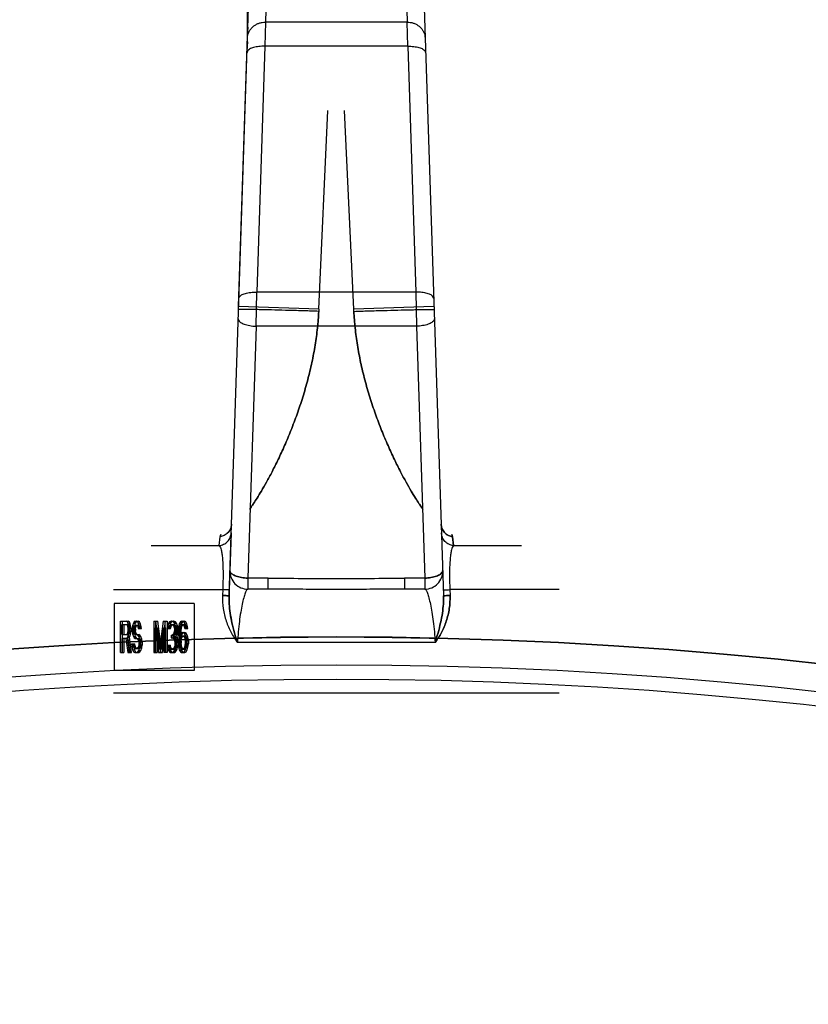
# Model space of a CAD drawing. Header units: millimetres. Extents: x 0 to 297, y 0 to 210.
# Tile 277 of 499: x 56.97 to 58.21, y 160.92 to 162.47. Entities that reach past the tile are written whole.
import ezdxf

# ---------------------------------------------------------------- set-up
doc = ezdxf.new("R2010")
doc.units = ezdxf.units.MM
doc.header["$LTSCALE"] = 16.335
doc.layers.get('0').update_dxf_attribs({"linetype": 'CONTINUOUS'})
doc.layers.add('001-M31079-X02', color=7, linetype='CONTINUOUS')

msp = doc.modelspace()

# ---------------------------------------------------------------- linework, layer by layer
at = {"color": 7, "linetype": 'Continuous'}
for radius in [6.7871, 6.7865, 6.743]:
    msp.add_circle((57.4637, 154.7115), radius, dxfattribs=at)
msp.add_arc((57.4637, 154.7115), 6.72, 278.27713, 261.72287, dxfattribs=at)
at = {"layer": '001-M31079-X02', "color": 9, "linetype": 'Continuous'}
for p, q in [((57.3575, 162.6227), (57.3523, 162.4629)), ((57.5699, 162.6227), (57.5752, 162.4629)), ((57.5979, 162.5977), (57.6321, 161.5625)), ((57.3523, 162.4629), (57.3515, 162.425)), ((57.5752, 162.4629), (57.3523, 162.4629)), ((57.576, 162.425), (57.5752, 162.4629)), ((57.3515, 162.425), (57.3388, 162.0393)), ((57.576, 162.425), (57.3515, 162.425)), ((57.576, 162.425), (57.5887, 162.0393)), ((57.3377, 161.9857), (57.3388, 162.0393)), ((57.5887, 162.0393), (57.3388, 162.0393)), ((57.5887, 162.0393), (57.5897, 161.9857)), ((57.4363, 162.0125), (57.3104, 162.0166)), ((57.6171, 162.0166), (57.4912, 162.0125)), ((57.3377, 161.9857), (57.3247, 161.5904)), ((57.5897, 161.9857), (57.3377, 161.9857)), ((57.5897, 161.9857), (57.6028, 161.5904)), ((57.2991, 161.6753), (57.2992, 161.6753)), ((57.2993, 161.6753), (57.2992, 161.6753)), ((57.2993, 161.6753), (57.2994, 161.6752)), ((57.2995, 161.6752), (57.2994, 161.6752)), ((57.6284, 161.6753), (57.6279, 161.6752)), ((57.2797, 161.6415), (57.2811, 161.6553)), ((57.6477, 161.6415), (57.6464, 161.6553)), ((57.6464, 161.6553), (57.6477, 161.6415)), ((57.1728, 161.6415), (57.2797, 161.6415)), ((57.6477, 161.6415), (57.7547, 161.6415)), ((57.3247, 161.5904), (57.3247, 161.5731)), ((57.3568, 161.5904), (57.3247, 161.5904)), ((57.3568, 161.5731), (57.3568, 161.5904)), ((57.5707, 161.5904), (57.5707, 161.5731)), ((57.6028, 161.5904), (57.5707, 161.5904)), ((57.6028, 161.5904), (57.6028, 161.5731)), ((57.1137, 161.5723), (57.2854, 161.5723)), ((57.3568, 161.5731), (57.3247, 161.5731)), ((57.6028, 161.5731), (57.5707, 161.5731)), ((57.8137, 161.5723), (57.6421, 161.5723)), ((57.6189, 161.4891), (57.3086, 161.4891))]:
    msp.add_line(p, q, dxfattribs=at)
at = {"layer": '001-M31079-X02', "color": 7, "linetype": 'Continuous'}
for p, q in [((57.2954, 161.5625), (57.3296, 162.6009)), ((57.3237, 162.4845), (57.3237, 162.4216)), ((57.3104, 162.0166), (57.3249, 162.4572)), ((57.3104, 162.0166), (57.3249, 162.4572)), ((57.3238, 162.4239), (57.3244, 162.442)), ((57.3245, 162.4473), (57.3245, 162.445)), ((57.3246, 162.4454), (57.3246, 162.4494)), ((57.3247, 162.4508), (57.3247, 162.4524)), ((57.3248, 162.4549), (57.3248, 162.4516)), ((57.3241, 162.4322), (57.3238, 162.4245)), ((57.2986, 161.6615), (57.2991, 161.6753)), ((57.2986, 161.6615), (57.2957, 161.5716)), ((57.2967, 161.6021), (57.2957, 161.5716)), ((57.2957, 161.5716), (57.2954, 161.5624)), ((57.2954, 161.5625), (57.2957, 161.5716))]:
    msp.add_line(p, q, dxfattribs=at)
at = {"layer": '001-M31079-X02', "color": 6, "linetype": 'Continuous'}
for p, q in [((57.3237, 162.4556), (57.3249, 162.4556)), ((57.3237, 162.4549), (57.3248, 162.4549)), ((57.3237, 162.4524), (57.3247, 162.4524)), ((57.3237, 162.4516), (57.3247, 162.4516)), ((57.3247, 162.4508), (57.3237, 162.4508)), ((57.3237, 162.4497), (57.3247, 162.4497)), ((57.3237, 162.4494), (57.3246, 162.4494)), ((57.3237, 162.4478), (57.3246, 162.4478)), ((57.3237, 162.4473), (57.3245, 162.4473)), ((57.3237, 162.4462), (57.3245, 162.4462)), ((57.3237, 162.4454), (57.3246, 162.4454)), ((57.3237, 162.445), (57.3245, 162.445)), ((57.3237, 162.4446), (57.3245, 162.4446)), ((57.3237, 162.442), (57.3244, 162.442)), ((57.3237, 162.4363), (57.3242, 162.4363)), ((57.3237, 162.4322), (57.3241, 162.4322)), ((57.3238, 162.4385), (57.3243, 162.4385)), ((57.4363, 162.0125), (57.4507, 162.3243)), ((57.4363, 162.0125), (57.4507, 162.3243)), ((57.4912, 162.0125), (57.4768, 162.3243)), ((57.4912, 162.0125), (57.4768, 162.3243)), ((57.4363, 162.0125), (57.4361, 162.009)), ((57.4913, 162.009), (57.4912, 162.0125)), ((57.2854, 161.5723), (57.2851, 161.5632)), ((57.6421, 161.5723), (57.6424, 161.5632)), ((57.1149, 161.5505), (57.1149, 161.4455)), ((57.2407, 161.5505), (57.1149, 161.5505)), ((57.2407, 161.5505), (57.2407, 161.4455)), ((57.1246, 161.4738), (57.1246, 161.5228)), ((57.1246, 161.5228), (57.1368, 161.5228)), ((57.1269, 161.502), (57.1269, 161.5176)), ((57.1269, 161.5176), (57.1372, 161.5176)), ((57.1277, 161.4738), (57.1277, 161.5228)), ((57.13, 161.5176), (57.13, 161.502)), ((57.1356, 161.5218), (57.1337, 161.5228)), ((57.1341, 161.5176), (57.1352, 161.5166)), ((57.1352, 161.5166), (57.136, 161.5145)), ((57.1352, 161.5166), (57.1383, 161.5166)), ((57.1371, 161.5186), (57.1356, 161.5218)), ((57.1356, 161.5218), (57.1387, 161.5218)), ((57.1387, 161.5218), (57.1368, 161.5228)), ((57.1382, 161.5145), (57.1371, 161.5186)), ((57.1371, 161.5186), (57.1402, 161.5186)), ((57.1372, 161.5176), (57.1383, 161.5166)), ((57.1383, 161.5166), (57.1391, 161.5145)), ((57.1402, 161.5186), (57.1387, 161.5218)), ((57.1413, 161.5145), (57.1402, 161.5186)), ((57.1435, 161.5155), (57.1431, 161.5113)), ((57.145, 161.5197), (57.1435, 161.5155)), ((57.1435, 161.5155), (57.1466, 161.5155)), ((57.1465, 161.5218), (57.145, 161.5197)), ((57.145, 161.5197), (57.1481, 161.5197)), ((57.1458, 161.5134), (57.1469, 161.5155)), ((57.1466, 161.5155), (57.1462, 161.5113)), ((57.148, 161.5228), (57.1465, 161.5218)), ((57.1465, 161.5218), (57.1496, 161.5218)), ((57.1481, 161.5197), (57.1466, 161.5155)), ((57.1469, 161.5155), (57.148, 161.5166)), ((57.1469, 161.5155), (57.15, 161.5155)), ((57.148, 161.5228), (57.153, 161.5228)), ((57.148, 161.5166), (57.1534, 161.5166)), ((57.1496, 161.5218), (57.1481, 161.5197)), ((57.1489, 161.5134), (57.15, 161.5155)), ((57.1511, 161.5228), (57.1496, 161.5218)), ((57.1518, 161.5218), (57.1499, 161.5228)), ((57.15, 161.5155), (57.1511, 161.5166)), ((57.1503, 161.5166), (57.1514, 161.5155)), ((57.1514, 161.5155), (57.1522, 161.5134)), ((57.1514, 161.5155), (57.1545, 161.5155)), ((57.1533, 161.5186), (57.1518, 161.5218)), ((57.1518, 161.5218), (57.1549, 161.5218)), ((57.1549, 161.5218), (57.153, 161.5228)), ((57.1544, 161.5145), (57.1533, 161.5186)), ((57.1533, 161.5186), (57.1564, 161.5186)), ((57.1534, 161.5166), (57.1545, 161.5155)), ((57.1545, 161.5155), (57.1553, 161.5134)), ((57.1564, 161.5186), (57.1549, 161.5218)), ((57.1575, 161.5145), (57.1564, 161.5186)), ((57.1771, 161.5228), (57.1771, 161.4738)), ((57.1771, 161.5228), (57.1836, 161.5228)), ((57.1802, 161.4738), (57.1802, 161.5228)), ((57.1861, 161.479), (57.1805, 161.5228)), ((57.1892, 161.479), (57.1836, 161.5228)), ((57.1918, 161.5228), (57.1861, 161.479)), ((57.1949, 161.5228), (57.1892, 161.479)), ((57.1918, 161.5228), (57.1983, 161.5228)), ((57.1952, 161.4738), (57.1952, 161.5228)), ((57.1983, 161.5228), (57.1983, 161.4738)), ((57.1989, 161.5155), (57.1986, 161.5113)), ((57.2004, 161.5197), (57.1989, 161.5155)), ((57.1989, 161.5155), (57.202, 161.5155)), ((57.2019, 161.5218), (57.2004, 161.5197)), ((57.2004, 161.5197), (57.2035, 161.5197)), ((57.2012, 161.5145), (57.2023, 161.5166)), ((57.202, 161.5155), (57.2017, 161.5113)), ((57.2046, 161.5228), (57.2019, 161.5218)), ((57.2019, 161.5218), (57.2051, 161.5218)), ((57.2035, 161.5197), (57.202, 161.5155)), ((57.2023, 161.5166), (57.2042, 161.5176)), ((57.2023, 161.5166), (57.2054, 161.5166)), ((57.2051, 161.5218), (57.2035, 161.5197)), ((57.2042, 161.5176), (57.2088, 161.5176)), ((57.2043, 161.5145), (57.2054, 161.5166)), ((57.2046, 161.5228), (57.2084, 161.5228)), ((57.2077, 161.5228), (57.2051, 161.5218)), ((57.208, 161.5218), (57.2053, 161.5228)), ((57.2054, 161.5166), (57.2073, 161.5176)), ((57.2057, 161.5176), (57.2076, 161.5166)), ((57.2076, 161.5166), (57.2087, 161.5145)), ((57.2076, 161.5166), (57.2107, 161.5166)), ((57.2095, 161.5197), (57.208, 161.5218)), ((57.208, 161.5218), (57.2111, 161.5218)), ((57.2111, 161.5218), (57.2084, 161.5228)), ((57.2088, 161.5176), (57.2107, 161.5166)), ((57.211, 161.5155), (57.2095, 161.5197)), ((57.2095, 161.5197), (57.2126, 161.5197)), ((57.2107, 161.5166), (57.2118, 161.5145)), ((57.2114, 161.5113), (57.211, 161.5155)), ((57.211, 161.5155), (57.2141, 161.5155)), ((57.2126, 161.5197), (57.2111, 161.5218)), ((57.2141, 161.5155), (57.2126, 161.5197)), ((57.2145, 161.5113), (57.2141, 161.5155)), ((57.217, 161.5186), (57.2159, 161.5145)), ((57.2189, 161.5218), (57.217, 161.5186)), ((57.217, 161.5186), (57.2201, 161.5186)), ((57.2182, 161.5145), (57.2193, 161.5166)), ((57.2208, 161.5228), (57.2189, 161.5218)), ((57.2189, 161.5218), (57.222, 161.5218)), ((57.2201, 161.5186), (57.219, 161.5145)), ((57.2193, 161.5166), (57.2204, 161.5176)), ((57.2193, 161.5166), (57.2224, 161.5166)), ((57.222, 161.5218), (57.2201, 161.5186)), ((57.2204, 161.5176), (57.2258, 161.5176)), ((57.2208, 161.5228), (57.2254, 161.5228)), ((57.2213, 161.5145), (57.2224, 161.5166)), ((57.2239, 161.5228), (57.222, 161.5218)), ((57.2242, 161.5218), (57.2223, 161.5228)), ((57.2224, 161.5166), (57.2235, 161.5176)), ((57.2227, 161.5176), (57.2238, 161.5166)), ((57.2238, 161.5166), (57.225, 161.5145)), ((57.2238, 161.5166), (57.2269, 161.5166)), ((57.2261, 161.5186), (57.2242, 161.5218)), ((57.2242, 161.5218), (57.2273, 161.5218)), ((57.2273, 161.5218), (57.2254, 161.5228)), ((57.2258, 161.5176), (57.2269, 161.5166)), ((57.2272, 161.5145), (57.2261, 161.5186)), ((57.2261, 161.5186), (57.2292, 161.5186)), ((57.2269, 161.5166), (57.2281, 161.5145)), ((57.2292, 161.5186), (57.2273, 161.5218)), ((57.2303, 161.5145), (57.2292, 161.5186)), ((57.1269, 161.502), (57.1372, 161.502)), ((57.1352, 161.503), (57.1341, 161.502)), ((57.136, 161.5051), (57.1352, 161.503)), ((57.1352, 161.503), (57.1383, 161.503)), ((57.1356, 161.4978), (57.1371, 161.4999)), ((57.136, 161.5145), (57.1363, 161.5113)), ((57.136, 161.5145), (57.1413, 161.5145)), ((57.1363, 161.5082), (57.136, 161.5051)), ((57.136, 161.5051), (57.1391, 161.5051)), ((57.1363, 161.5113), (57.1363, 161.5082)), ((57.1363, 161.5113), (57.1417, 161.5113)), ((57.1363, 161.5082), (57.1394, 161.5082)), ((57.1371, 161.4999), (57.1382, 161.504)), ((57.1371, 161.4999), (57.1402, 161.4999)), ((57.1383, 161.503), (57.1372, 161.502)), ((57.1386, 161.5113), (57.1382, 161.5145)), ((57.1382, 161.504), (57.1386, 161.5072)), ((57.1382, 161.504), (57.1413, 161.504)), ((57.1391, 161.5051), (57.1383, 161.503)), ((57.1386, 161.5113), (57.1386, 161.5072)), ((57.1386, 161.5072), (57.1417, 161.5072)), ((57.1387, 161.4978), (57.1402, 161.4999)), ((57.1391, 161.5145), (57.1394, 161.5113)), ((57.1394, 161.5082), (57.1391, 161.5051)), ((57.1394, 161.5082), (57.1394, 161.5113)), ((57.1402, 161.4999), (57.1413, 161.504)), ((57.1417, 161.5113), (57.1413, 161.5145)), ((57.1413, 161.504), (57.1417, 161.5072)), ((57.1417, 161.5113), (57.1417, 161.5072)), ((57.1431, 161.5113), (57.1431, 161.5072)), ((57.1431, 161.5113), (57.1462, 161.5113)), ((57.1431, 161.5072), (57.1435, 161.503)), ((57.1431, 161.5072), (57.1462, 161.5072)), ((57.1435, 161.503), (57.145, 161.4988)), ((57.1435, 161.503), (57.1466, 161.503)), ((57.1454, 161.5103), (57.1458, 161.5134)), ((57.1454, 161.5082), (57.1454, 161.5103)), ((57.1454, 161.5103), (57.1485, 161.5103)), ((57.1458, 161.5051), (57.1454, 161.5082)), ((57.1454, 161.5082), (57.1485, 161.5082)), ((57.1458, 161.5134), (57.1489, 161.5134)), ((57.1469, 161.503), (57.1458, 161.5051)), ((57.1458, 161.5051), (57.1489, 161.5051)), ((57.1462, 161.5072), (57.1462, 161.5113)), ((57.1462, 161.5072), (57.1466, 161.503)), ((57.1466, 161.503), (57.1481, 161.4988)), ((57.148, 161.502), (57.1469, 161.503)), ((57.1469, 161.503), (57.15, 161.503)), ((57.148, 161.502), (57.1534, 161.502)), ((57.1485, 161.5103), (57.1489, 161.5134)), ((57.1485, 161.5103), (57.1485, 161.5082)), ((57.1489, 161.5051), (57.1485, 161.5082)), ((57.15, 161.503), (57.1489, 161.5051)), ((57.1511, 161.502), (57.15, 161.503)), ((57.1522, 161.5009), (57.1503, 161.502)), ((57.1522, 161.5134), (57.1525, 161.5113)), ((57.1522, 161.5134), (57.1553, 161.5134)), ((57.1537, 161.4988), (57.1522, 161.5009)), ((57.1522, 161.5009), (57.1553, 161.5009)), ((57.1525, 161.5113), (57.1579, 161.5113)), ((57.1553, 161.5009), (57.1534, 161.502)), ((57.1548, 161.5113), (57.1544, 161.5145)), ((57.1544, 161.5145), (57.1575, 161.5145)), ((57.1553, 161.5134), (57.1557, 161.5113)), ((57.1568, 161.4988), (57.1553, 161.5009)), ((57.1579, 161.5113), (57.1575, 161.5145)), ((57.1793, 161.4738), (57.1793, 161.5124)), ((57.1793, 161.5124), (57.1846, 161.4738)), ((57.1793, 161.5124), (57.1824, 161.5124)), ((57.1824, 161.5124), (57.1824, 161.4738)), ((57.1824, 161.5124), (57.1877, 161.4738)), ((57.1876, 161.4738), (57.1929, 161.5124)), ((57.1907, 161.4738), (57.196, 161.5124)), ((57.1929, 161.5124), (57.1929, 161.4738)), ((57.1929, 161.5124), (57.196, 161.5124)), ((57.196, 161.4738), (57.196, 161.5124)), ((57.1986, 161.5113), (57.2035, 161.5113)), ((57.2004, 161.5113), (57.2012, 161.5145)), ((57.2012, 161.5145), (57.2043, 161.5145)), ((57.2035, 161.5113), (57.2043, 161.5145)), ((57.2042, 161.5009), (57.2042, 161.4968)), ((57.2042, 161.5009), (57.2088, 161.5009)), ((57.208, 161.503), (57.2057, 161.5009)), ((57.2073, 161.4968), (57.2073, 161.5009)), ((57.2087, 161.5051), (57.208, 161.503)), ((57.208, 161.503), (57.2111, 161.503)), ((57.2087, 161.5145), (57.2095, 161.5113)), ((57.2087, 161.5145), (57.2118, 161.5145)), ((57.2095, 161.5093), (57.2087, 161.5051)), ((57.2087, 161.5051), (57.2141, 161.5051)), ((57.2087, 161.4988), (57.2102, 161.502)), ((57.2111, 161.503), (57.2088, 161.5009)), ((57.2095, 161.5113), (57.2095, 161.5093)), ((57.2095, 161.5113), (57.2145, 161.5113)), ((57.2095, 161.5093), (57.2145, 161.5093)), ((57.2102, 161.502), (57.211, 161.5051)), ((57.2102, 161.502), (57.2133, 161.502)), ((57.211, 161.5051), (57.2114, 161.5093)), ((57.2118, 161.5051), (57.2111, 161.503)), ((57.2114, 161.5093), (57.2114, 161.5113)), ((57.2118, 161.5145), (57.2126, 161.5113)), ((57.2126, 161.5093), (57.2118, 161.5051)), ((57.2118, 161.4988), (57.2133, 161.502)), ((57.2126, 161.5093), (57.2126, 161.5113)), ((57.2133, 161.502), (57.2141, 161.5051)), ((57.2141, 161.5051), (57.2145, 161.5093)), ((57.2145, 161.5113), (57.2145, 161.5093)), ((57.2151, 161.5093), (57.2148, 161.502)), ((57.2148, 161.502), (57.2148, 161.4947)), ((57.2148, 161.502), (57.2198, 161.502)), ((57.2159, 161.5145), (57.2151, 161.5093)), ((57.2151, 161.5093), (57.2183, 161.5093)), ((57.2159, 161.5145), (57.2213, 161.5145)), ((57.2167, 161.502), (57.217, 161.5082)), ((57.2189, 161.504), (57.2167, 161.4999)), ((57.2167, 161.4999), (57.2167, 161.502)), ((57.2167, 161.4999), (57.2198, 161.4999)), ((57.217, 161.5082), (57.2174, 161.5113)), ((57.217, 161.5082), (57.2201, 161.5082)), ((57.2174, 161.5113), (57.2182, 161.5145)), ((57.2174, 161.5113), (57.2205, 161.5113)), ((57.2183, 161.5093), (57.2179, 161.502)), ((57.2179, 161.4947), (57.2179, 161.502)), ((57.219, 161.5145), (57.2183, 161.5093)), ((57.2208, 161.5051), (57.2189, 161.504)), ((57.2189, 161.504), (57.222, 161.504)), ((57.2193, 161.4988), (57.2204, 161.4999)), ((57.2198, 161.502), (57.2201, 161.5082)), ((57.222, 161.504), (57.2198, 161.4999)), ((57.2198, 161.502), (57.2198, 161.4999)), ((57.2201, 161.5082), (57.2205, 161.5113)), ((57.2204, 161.4999), (57.2262, 161.4999)), ((57.2205, 161.5113), (57.2213, 161.5145)), ((57.2208, 161.5051), (57.2258, 161.5051)), ((57.2239, 161.5051), (57.222, 161.504)), ((57.2224, 161.4988), (57.2235, 161.4999)), ((57.2246, 161.504), (57.2227, 161.5051)), ((57.2231, 161.4999), (57.2242, 161.4988)), ((57.2265, 161.5009), (57.2246, 161.504)), ((57.2246, 161.504), (57.2277, 161.504)), ((57.225, 161.5145), (57.2257, 161.5113)), ((57.225, 161.5145), (57.2303, 161.5145)), ((57.2257, 161.5113), (57.2307, 161.5113)), ((57.2277, 161.504), (57.2258, 161.5051)), ((57.2262, 161.4999), (57.2273, 161.4988)), ((57.2276, 161.4978), (57.2265, 161.5009)), ((57.2296, 161.5009), (57.2265, 161.5009)), ((57.2276, 161.5113), (57.2272, 161.5145)), ((57.2296, 161.5009), (57.2277, 161.504)), ((57.2281, 161.5145), (57.2288, 161.5113)), ((57.2307, 161.4978), (57.2296, 161.5009)), ((57.2307, 161.5113), (57.2303, 161.5145)), ((57.1269, 161.4957), (57.1269, 161.4738)), ((57.1364, 161.4957), (57.1269, 161.4957)), ((57.13, 161.4957), (57.13, 161.4738)), ((57.1333, 161.4957), (57.1363, 161.4738)), ((57.139, 161.4738), (57.1356, 161.4978)), ((57.1356, 161.4978), (57.1387, 161.4978)), ((57.1364, 161.4957), (57.1394, 161.4738)), ((57.1421, 161.4738), (57.1387, 161.4978)), ((57.142, 161.4874), (57.1424, 161.4832)), ((57.142, 161.4874), (57.1474, 161.4874)), ((57.1446, 161.4842), (57.1443, 161.4874)), ((57.1458, 161.4811), (57.1446, 161.4842)), ((57.1446, 161.4842), (57.1477, 161.4842)), ((57.145, 161.4988), (57.1465, 161.4968)), ((57.145, 161.4988), (57.1481, 161.4988)), ((57.1451, 161.4874), (57.1455, 161.4832)), ((57.1465, 161.4968), (57.148, 161.4957)), ((57.1465, 161.4968), (57.1496, 161.4968)), ((57.1477, 161.4842), (57.1474, 161.4874)), ((57.1489, 161.4811), (57.1477, 161.4842)), ((57.148, 161.4957), (57.1534, 161.4957)), ((57.1481, 161.4988), (57.1496, 161.4968)), ((57.1496, 161.4968), (57.1511, 161.4957)), ((57.1503, 161.4957), (57.1518, 161.4947)), ((57.1518, 161.4947), (57.1529, 161.4926)), ((57.1518, 161.4947), (57.1549, 161.4947)), ((57.1529, 161.4926), (57.1537, 161.4895)), ((57.1529, 161.4926), (57.156, 161.4926)), ((57.1537, 161.4863), (57.1529, 161.4832)), ((57.1534, 161.4957), (57.1549, 161.4947)), ((57.1552, 161.4947), (57.1537, 161.4988)), ((57.1537, 161.4988), (57.1568, 161.4988)), ((57.1537, 161.4895), (57.1537, 161.4863)), ((57.1537, 161.4895), (57.1568, 161.4895)), ((57.1537, 161.4863), (57.1568, 161.4863)), ((57.1549, 161.4947), (57.156, 161.4926)), ((57.1559, 161.4905), (57.1552, 161.4947)), ((57.1552, 161.4947), (57.1583, 161.4947)), ((57.1552, 161.4811), (57.1559, 161.4853)), ((57.1559, 161.4853), (57.1559, 161.4905)), ((57.1559, 161.4905), (57.159, 161.4905)), ((57.1559, 161.4853), (57.159, 161.4853)), ((57.156, 161.4926), (57.1568, 161.4895)), ((57.1568, 161.4863), (57.156, 161.4832)), ((57.1583, 161.4947), (57.1568, 161.4988)), ((57.1568, 161.4863), (57.1568, 161.4895)), ((57.159, 161.4905), (57.1583, 161.4947)), ((57.1583, 161.4811), (57.159, 161.4853)), ((57.159, 161.4905), (57.159, 161.4853)), ((57.1982, 161.4853), (57.1986, 161.4822)), ((57.1982, 161.4853), (57.2032, 161.4853)), ((57.2004, 161.4832), (57.2001, 161.4853)), ((57.2013, 161.4853), (57.2017, 161.4822)), ((57.2035, 161.4832), (57.2032, 161.4853)), ((57.2042, 161.4968), (57.2088, 161.4968)), ((57.2057, 161.4968), (57.208, 161.4957)), ((57.208, 161.4957), (57.2091, 161.4936)), ((57.208, 161.4957), (57.2111, 161.4957)), ((57.2106, 161.4968), (57.2087, 161.4988)), ((57.2087, 161.4988), (57.2118, 161.4988)), ((57.2088, 161.4968), (57.2111, 161.4957)), ((57.2091, 161.4936), (57.2099, 161.4895)), ((57.2091, 161.4936), (57.2145, 161.4936)), ((57.2099, 161.4853), (57.2095, 161.4832)), ((57.2099, 161.4895), (57.2099, 161.4853)), ((57.2099, 161.4895), (57.2149, 161.4895)), ((57.2099, 161.4853), (57.2149, 161.4853)), ((57.2114, 161.4936), (57.2106, 161.4968)), ((57.2106, 161.4968), (57.2137, 161.4968)), ((57.2111, 161.4957), (57.2122, 161.4936)), ((57.2118, 161.4895), (57.2114, 161.4936)), ((57.2114, 161.4822), (57.2118, 161.4853)), ((57.2137, 161.4968), (57.2118, 161.4988)), ((57.2118, 161.4853), (57.2118, 161.4895)), ((57.2122, 161.4936), (57.213, 161.4895)), ((57.213, 161.4853), (57.2126, 161.4832)), ((57.213, 161.4853), (57.213, 161.4895)), ((57.2145, 161.4936), (57.2137, 161.4968)), ((57.2149, 161.4895), (57.2145, 161.4936)), ((57.2145, 161.4822), (57.2149, 161.4853)), ((57.2148, 161.4947), (57.2151, 161.4874)), ((57.2148, 161.4947), (57.2205, 161.4947)), ((57.2149, 161.4895), (57.2149, 161.4853)), ((57.2151, 161.4874), (57.2159, 161.4822)), ((57.2151, 161.4874), (57.2183, 161.4874)), ((57.217, 161.4915), (57.2174, 161.4947)), ((57.217, 161.4884), (57.217, 161.4915)), ((57.217, 161.4915), (57.2201, 161.4915)), ((57.2174, 161.4853), (57.217, 161.4884)), ((57.217, 161.4884), (57.2201, 161.4884)), ((57.2174, 161.4947), (57.2182, 161.4968)), ((57.2182, 161.4822), (57.2174, 161.4853)), ((57.2174, 161.4853), (57.2205, 161.4853)), ((57.2179, 161.4947), (57.2183, 161.4874)), ((57.2182, 161.4968), (57.2193, 161.4988)), ((57.2182, 161.4968), (57.2213, 161.4968)), ((57.2183, 161.4874), (57.219, 161.4822)), ((57.2193, 161.4988), (57.2224, 161.4988)), ((57.2201, 161.4915), (57.2205, 161.4947)), ((57.2201, 161.4915), (57.2201, 161.4884)), ((57.2205, 161.4853), (57.2201, 161.4884)), ((57.2205, 161.4947), (57.2213, 161.4968)), ((57.2213, 161.4822), (57.2205, 161.4853)), ((57.2213, 161.4968), (57.2224, 161.4988)), ((57.2242, 161.4988), (57.2253, 161.4968)), ((57.2242, 161.4988), (57.2273, 161.4988)), ((57.2253, 161.4968), (57.2261, 161.4947)), ((57.2253, 161.4968), (57.2284, 161.4968)), ((57.2261, 161.4853), (57.2253, 161.4822)), ((57.2261, 161.4947), (57.2265, 161.4915)), ((57.2261, 161.4947), (57.2292, 161.4947)), ((57.2265, 161.4884), (57.2261, 161.4853)), ((57.2261, 161.4853), (57.2292, 161.4853)), ((57.2265, 161.4915), (57.2265, 161.4884)), ((57.2296, 161.4915), (57.2265, 161.4915)), ((57.2265, 161.4884), (57.2296, 161.4884)), ((57.2273, 161.4988), (57.2284, 161.4968)), ((57.2283, 161.4926), (57.2276, 161.4978)), ((57.2276, 161.4978), (57.2307, 161.4978)), ((57.2276, 161.4822), (57.2283, 161.4874)), ((57.2283, 161.4874), (57.2283, 161.4926)), ((57.2283, 161.4926), (57.2315, 161.4926)), ((57.2283, 161.4874), (57.2315, 161.4874)), ((57.2284, 161.4968), (57.2292, 161.4947)), ((57.2292, 161.4853), (57.2284, 161.4822)), ((57.2292, 161.4947), (57.2296, 161.4915)), ((57.2296, 161.4884), (57.2292, 161.4853)), ((57.2296, 161.4884), (57.2296, 161.4915)), ((57.2315, 161.4926), (57.2307, 161.4978)), ((57.2307, 161.4822), (57.2315, 161.4874)), ((57.2315, 161.4926), (57.2315, 161.4874)), ((57.1246, 161.4738), (57.13, 161.4738)), ((57.1363, 161.4738), (57.1421, 161.4738)), ((57.1424, 161.4832), (57.1435, 161.478)), ((57.1424, 161.4832), (57.1455, 161.4832)), ((57.1435, 161.478), (57.1454, 161.4749)), ((57.1435, 161.478), (57.1466, 161.478)), ((57.1454, 161.4749), (57.1473, 161.4738)), ((57.1454, 161.4749), (57.1485, 161.4749)), ((57.1455, 161.4832), (57.1466, 161.478)), ((57.1473, 161.4801), (57.1458, 161.4811)), ((57.1458, 161.4811), (57.1489, 161.4811)), ((57.1466, 161.478), (57.1485, 161.4749)), ((57.1473, 161.4801), (57.1534, 161.4801)), ((57.1473, 161.4738), (57.1534, 161.4738)), ((57.1485, 161.4749), (57.1504, 161.4738)), ((57.1504, 161.4801), (57.1489, 161.4811)), ((57.1518, 161.4811), (57.1503, 161.4801)), ((57.1503, 161.4738), (57.1522, 161.4749)), ((57.1529, 161.4832), (57.1518, 161.4811)), ((57.1518, 161.4811), (57.1549, 161.4811)), ((57.1522, 161.4749), (57.1537, 161.4769)), ((57.1522, 161.4749), (57.1553, 161.4749)), ((57.1529, 161.4832), (57.156, 161.4832)), ((57.1549, 161.4811), (57.1534, 161.4801)), ((57.1534, 161.4738), (57.1553, 161.4749)), ((57.1537, 161.4769), (57.1552, 161.4811)), ((57.1537, 161.4769), (57.1568, 161.4769)), ((57.156, 161.4832), (57.1549, 161.4811)), ((57.1552, 161.4811), (57.1583, 161.4811)), ((57.1553, 161.4749), (57.1568, 161.4769)), ((57.1568, 161.4769), (57.1583, 161.4811)), ((57.1771, 161.4738), (57.1824, 161.4738)), ((57.1846, 161.4738), (57.1907, 161.4738)), ((57.1861, 161.479), (57.1892, 161.479)), ((57.1983, 161.4738), (57.1929, 161.4738)), ((57.1986, 161.4822), (57.1993, 161.479)), ((57.1986, 161.4822), (57.2017, 161.4822)), ((57.1993, 161.479), (57.2004, 161.4769)), ((57.1993, 161.479), (57.2024, 161.479)), ((57.2012, 161.4811), (57.2004, 161.4832)), ((57.2004, 161.4832), (57.2035, 161.4832)), ((57.2004, 161.4769), (57.2019, 161.4749)), ((57.2004, 161.4769), (57.2035, 161.4769)), ((57.2019, 161.4801), (57.2012, 161.4811)), ((57.2012, 161.4811), (57.2043, 161.4811)), ((57.2017, 161.4822), (57.2024, 161.479)), ((57.2038, 161.479), (57.2019, 161.4801)), ((57.2019, 161.4801), (57.2051, 161.4801)), ((57.2019, 161.4749), (57.2035, 161.4738)), ((57.2019, 161.4749), (57.2051, 161.4749)), ((57.2024, 161.479), (57.2035, 161.4769)), ((57.2043, 161.4811), (57.2035, 161.4832)), ((57.2035, 161.4769), (57.2051, 161.4749)), ((57.2035, 161.4738), (57.2096, 161.4738)), ((57.2038, 161.479), (57.2092, 161.479)), ((57.2051, 161.4801), (57.2043, 161.4811)), ((57.2069, 161.479), (57.2051, 161.4801)), ((57.2051, 161.4749), (57.2066, 161.4738)), ((57.208, 161.4801), (57.2061, 161.479)), ((57.2065, 161.4738), (57.208, 161.4749)), ((57.2087, 161.4811), (57.208, 161.4801)), ((57.208, 161.4801), (57.2111, 161.4801)), ((57.208, 161.4749), (57.2095, 161.4769)), ((57.208, 161.4749), (57.2111, 161.4749)), ((57.2095, 161.4832), (57.2087, 161.4811)), ((57.2087, 161.4811), (57.2118, 161.4811)), ((57.2111, 161.4801), (57.2092, 161.479)), ((57.2095, 161.4832), (57.2126, 161.4832)), ((57.2095, 161.4769), (57.2106, 161.479)), ((57.2095, 161.4769), (57.2126, 161.4769)), ((57.2096, 161.4738), (57.2111, 161.4749)), ((57.2106, 161.479), (57.2114, 161.4822)), ((57.2106, 161.479), (57.2137, 161.479)), ((57.2118, 161.4811), (57.2111, 161.4801)), ((57.2111, 161.4749), (57.2126, 161.4769)), ((57.2145, 161.4822), (57.2114, 161.4822)), ((57.2126, 161.4832), (57.2118, 161.4811)), ((57.2126, 161.4769), (57.2137, 161.479)), ((57.2137, 161.479), (57.2145, 161.4822)), ((57.2159, 161.4822), (57.217, 161.478)), ((57.2159, 161.4822), (57.2213, 161.4822)), ((57.217, 161.478), (57.2189, 161.4749)), ((57.217, 161.478), (57.2201, 161.478)), ((57.2193, 161.4801), (57.2182, 161.4822)), ((57.2189, 161.4749), (57.2208, 161.4738)), ((57.2189, 161.4749), (57.222, 161.4749)), ((57.219, 161.4822), (57.2201, 161.478)), ((57.2204, 161.479), (57.2193, 161.4801)), ((57.2193, 161.4801), (57.2224, 161.4801)), ((57.2201, 161.478), (57.222, 161.4749)), ((57.2204, 161.479), (57.2262, 161.479)), ((57.2208, 161.4738), (57.2258, 161.4738)), ((57.2224, 161.4801), (57.2213, 161.4822)), ((57.222, 161.4749), (57.2239, 161.4738)), ((57.2235, 161.479), (57.2224, 161.4801)), ((57.2227, 161.4738), (57.2246, 161.4749)), ((57.2242, 161.4801), (57.2231, 161.479)), ((57.2253, 161.4822), (57.2242, 161.4801)), ((57.2242, 161.4801), (57.2273, 161.4801)), ((57.2246, 161.4749), (57.2265, 161.478)), ((57.2246, 161.4749), (57.2277, 161.4749)), ((57.2253, 161.4822), (57.2307, 161.4822)), ((57.2258, 161.4738), (57.2277, 161.4749)), ((57.2273, 161.4801), (57.2262, 161.479)), ((57.2265, 161.478), (57.2276, 161.4822)), ((57.2265, 161.478), (57.2296, 161.478)), ((57.2284, 161.4822), (57.2273, 161.4801)), ((57.2277, 161.4749), (57.2296, 161.478)), ((57.2296, 161.478), (57.2307, 161.4822)), ((57.2407, 161.4455), (57.1149, 161.4455)), ((57.1137, 161.4105), (57.8137, 161.4105))]:
    msp.add_line(p, q, dxfattribs=at)
at = {"layer": '001-M31079-X02', "color": 9, "linetype": 'Continuous'}
for centre, start, end in [((57.3247, 161.6011), 178.1099, 270), ((57.6028, 161.6011), 270, 1.8901)]:
    msp.add_arc(centre, 0.028, start, end, dxfattribs=at)
for points, knots in [([(57.3243, 162.4379), (57.3243, 162.4394), (57.3247, 162.4423), (57.326, 162.4465), (57.3281, 162.4504), (57.3308, 162.4539), (57.3342, 162.457), (57.3381, 162.4596), (57.3426, 162.4615), (57.3473, 162.4626), (57.3506, 162.4629), (57.3523, 162.4629)], [0, 0, 0, 0, 0.106197, 0.212482, 0.316463, 0.423719, 0.533532, 0.647096, 0.762514, 0.881834, 1, 1, 1, 1]), ([(57.5752, 162.4629), (57.5768, 162.4629), (57.58, 162.4627), (57.5846, 162.4616), (57.589, 162.4597), (57.593, 162.4573), (57.5964, 162.4542), (57.5993, 162.4506), (57.6014, 162.4466), (57.6028, 162.4424), (57.6031, 162.4394), (57.6032, 162.4379)], [0, 0, 0, 0, 0.115443, 0.230319, 0.344206, 0.456789, 0.567896, 0.677523, 0.785842, 0.893182, 1, 1, 1, 1]), ([(57.3515, 162.425), (57.3499, 162.425), (57.3468, 162.425), (57.3422, 162.4247), (57.3379, 162.4241), (57.334, 162.4232), (57.3306, 162.422), (57.3266, 162.4202), (57.3236, 162.4174), (57.3235, 162.4152)], [0, 0, 0, 0, 0.153074, 0.301493, 0.438008, 0.566716, 0.683291, 0.78633, 1, 1, 1, 1]), ([(57.576, 162.425), (57.5776, 162.425), (57.5807, 162.425), (57.5853, 162.4247), (57.5895, 162.4241), (57.5934, 162.4232), (57.5969, 162.422), (57.6009, 162.4202), (57.6039, 162.4174), (57.6039, 162.4152)], [0, 0, 0, 0, 0.153074, 0.301492, 0.438007, 0.566716, 0.68329, 0.78633, 1, 1, 1, 1]), ([(57.3108, 162.0295), (57.3108, 162.0308), (57.3127, 162.0339), (57.3168, 162.0359), (57.321, 162.0374), (57.325, 162.0383), (57.3294, 162.0389), (57.334, 162.0393), (57.3372, 162.0393), (57.3388, 162.0393)], [0, 0, 0, 0, 0.127092, 0.310292, 0.426305, 0.556306, 0.697545, 0.84668, 1, 1, 1, 1]), ([(57.6167, 162.0295), (57.6166, 162.0308), (57.6147, 162.0339), (57.6107, 162.0359), (57.6064, 162.0374), (57.6025, 162.0383), (57.5981, 162.0389), (57.5935, 162.0393), (57.5903, 162.0393), (57.5887, 162.0393)], [0, 0, 0, 0, 0.127097, 0.310298, 0.42631, 0.556311, 0.697548, 0.846682, 1, 1, 1, 1]), ([(57.4361, 162.009), (57.4285, 162.0093), (57.4129, 162.0098), (57.3899, 162.0104), (57.3678, 162.011), (57.3507, 162.0115), (57.3386, 162.0117), (57.331, 162.0119), (57.3246, 162.0119), (57.3194, 162.012), (57.3155, 162.012), (57.3125, 162.0121), (57.3113, 162.0118), (57.3102, 162.0119), (57.3102, 162.0118)], [0, 0, 0, 0, 0.182962, 0.369774, 0.549122, 0.708795, 0.777781, 0.838136, 0.889087, 0.930292, 0.96162, 0.983338, 0.995881, 1, 1, 1, 1]), ([(57.4913, 162.009), (57.499, 162.0093), (57.5145, 162.0098), (57.5376, 162.0104), (57.5596, 162.011), (57.5768, 162.0115), (57.5889, 162.0117), (57.5965, 162.0119), (57.6029, 162.0119), (57.6081, 162.012), (57.612, 162.012), (57.6149, 162.0121), (57.6162, 162.0118), (57.6173, 162.0119), (57.6173, 162.0118)], [0, 0, 0, 0, 0.182962, 0.369774, 0.549122, 0.708795, 0.777781, 0.838136, 0.889087, 0.930292, 0.96162, 0.983338, 0.995881, 1, 1, 1, 1]), ([(57.3097, 161.9973), (57.3097, 161.996), (57.3114, 161.9928), (57.3153, 161.9905), (57.3194, 161.9887), (57.3234, 161.9875), (57.3279, 161.9866), (57.3327, 161.9859), (57.336, 161.9857), (57.3377, 161.9857)], [0, 0, 0, 0, 0.125358, 0.301631, 0.415433, 0.545965, 0.688808, 0.843553, 1, 1, 1, 1]), ([(57.4361, 162.009), (57.4357, 162.0003), (57.4344, 161.9826), (57.4308, 161.9559), (57.4256, 161.9288), (57.4191, 161.9015), (57.4112, 161.8743), (57.4024, 161.8479), (57.3928, 161.8226), (57.3829, 161.7989), (57.3729, 161.7773), (57.3634, 161.7581), (57.3545, 161.7416), (57.3466, 161.7277), (57.34, 161.7169), (57.3342, 161.708), (57.3313, 161.7035), (57.3264, 161.6967), (57.3313, 161.7035), (57.3342, 161.708), (57.34, 161.7169), (57.3466, 161.7277), (57.3545, 161.7416), (57.3634, 161.7581), (57.3729, 161.7773), (57.3829, 161.7989), (57.3928, 161.8226), (57.4024, 161.8479), (57.4112, 161.8743), (57.4191, 161.9015), (57.4256, 161.9288), (57.4308, 161.9559), (57.4344, 161.9826), (57.4357, 162.0003), (57.4361, 162.009)], [0, 0, 0, 0, 0.039312, 0.079811, 0.121482, 0.163914, 0.206516, 0.248687, 0.289616, 0.32846, 0.364432, 0.396853, 0.425213, 0.449184, 0.468611, 0.483481, 0.493892, 0.5, 0.506108, 0.516519, 0.531389, 0.550816, 0.574787, 0.603147, 0.635568, 0.67154, 0.710384, 0.751314, 0.793484, 0.836086, 0.878518, 0.920189, 0.960689, 1, 1, 1, 1]), ([(57.4361, 162.009), (57.4357, 162.0003), (57.4344, 161.9826), (57.4308, 161.9559), (57.4256, 161.9288), (57.4191, 161.9015), (57.4112, 161.8743), (57.4024, 161.8479), (57.3928, 161.8226), (57.3829, 161.7989), (57.3729, 161.7773), (57.3634, 161.7581), (57.3545, 161.7416), (57.3466, 161.7277), (57.34, 161.7169), (57.3342, 161.708), (57.3313, 161.7035), (57.3264, 161.6967), (57.3313, 161.7035), (57.3342, 161.708), (57.34, 161.7169), (57.3466, 161.7277), (57.3545, 161.7416), (57.3634, 161.7581), (57.3729, 161.7773), (57.3829, 161.7989), (57.3928, 161.8226), (57.4024, 161.8479), (57.4112, 161.8743), (57.4191, 161.9015), (57.4256, 161.9288), (57.4308, 161.9559), (57.4344, 161.9826), (57.4357, 162.0003), (57.4361, 162.009)], [0, 0, 0, 0, 0.039312, 0.079811, 0.121482, 0.163914, 0.206516, 0.248687, 0.289616, 0.32846, 0.364432, 0.396853, 0.425213, 0.449184, 0.468611, 0.483481, 0.493892, 0.5, 0.506108, 0.516519, 0.531389, 0.550816, 0.574787, 0.603147, 0.635568, 0.67154, 0.710384, 0.751314, 0.793484, 0.836086, 0.878518, 0.920189, 0.960689, 1, 1, 1, 1]), ([(57.4913, 162.009), (57.4917, 162.0003), (57.4931, 161.9826), (57.4967, 161.9559), (57.5018, 161.9288), (57.5084, 161.9015), (57.5162, 161.8743), (57.5251, 161.8479), (57.5346, 161.8226), (57.5446, 161.7989), (57.5545, 161.7773), (57.5641, 161.7581), (57.5729, 161.7416), (57.5809, 161.7277), (57.5874, 161.7169), (57.5932, 161.708), (57.5962, 161.7035), (57.6011, 161.6967), (57.5962, 161.7035), (57.5932, 161.708), (57.5874, 161.7169), (57.5809, 161.7277), (57.5729, 161.7416), (57.5641, 161.7581), (57.5545, 161.7773), (57.5446, 161.7989), (57.5346, 161.8226), (57.5251, 161.8479), (57.5162, 161.8743), (57.5084, 161.9015), (57.5018, 161.9288), (57.4967, 161.9559), (57.4931, 161.9826), (57.4917, 162.0003), (57.4913, 162.009)], [0, 0, 0, 0, 0.039301, 0.079801, 0.121473, 0.163907, 0.206514, 0.248688, 0.28962, 0.328467, 0.36444, 0.396862, 0.425222, 0.449191, 0.468617, 0.483486, 0.493894, 0.5, 0.506106, 0.516514, 0.531383, 0.550809, 0.574779, 0.603138, 0.635561, 0.671534, 0.71038, 0.751313, 0.793487, 0.836094, 0.878527, 0.9202, 0.960699, 1, 1, 1, 1]), ([(57.4913, 162.009), (57.4917, 162.0003), (57.4931, 161.9826), (57.4967, 161.9559), (57.5018, 161.9288), (57.5084, 161.9015), (57.5162, 161.8743), (57.5251, 161.8479), (57.5346, 161.8226), (57.5446, 161.7989), (57.5545, 161.7773), (57.5641, 161.7581), (57.5729, 161.7416), (57.5809, 161.7277), (57.5874, 161.7169), (57.5932, 161.708), (57.5962, 161.7035), (57.6011, 161.6967), (57.5962, 161.7035), (57.5932, 161.708), (57.5874, 161.7169), (57.5809, 161.7277), (57.5729, 161.7416), (57.5641, 161.7581), (57.5545, 161.7773), (57.5446, 161.7989), (57.5346, 161.8226), (57.5251, 161.8479), (57.5162, 161.8743), (57.5084, 161.9015), (57.5018, 161.9288), (57.4967, 161.9559), (57.4931, 161.9826), (57.4917, 162.0003), (57.4913, 162.009)], [0, 0, 0, 0, 0.039301, 0.079801, 0.121473, 0.163907, 0.206514, 0.248688, 0.28962, 0.328467, 0.36444, 0.396862, 0.425222, 0.449191, 0.468617, 0.483486, 0.493894, 0.5, 0.506106, 0.516514, 0.531383, 0.550809, 0.574779, 0.603138, 0.635561, 0.671534, 0.71038, 0.751313, 0.793487, 0.836094, 0.878527, 0.9202, 0.960699, 1, 1, 1, 1]), ([(57.6177, 161.9973), (57.6178, 161.996), (57.616, 161.9927), (57.612, 161.9904), (57.6077, 161.9886), (57.6037, 161.9874), (57.5993, 161.9865), (57.5946, 161.9859), (57.5914, 161.9857), (57.5897, 161.9857)], [0, 0, 0, 0, 0.126613, 0.310269, 0.426672, 0.557007, 0.698387, 0.847332, 1, 1, 1, 1]), ([(57.2991, 161.6753), (57.299, 161.673), (57.298, 161.6681), (57.2941, 161.6617), (57.2881, 161.6571), (57.2834, 161.6556), (57.2811, 161.6553)], [0, 0, 0, 0, 0.241973, 0.499632, 0.757513, 1, 1, 1, 1]), ([(57.2991, 161.6753), (57.299, 161.673), (57.298, 161.6681), (57.294, 161.6617), (57.2881, 161.6571), (57.2834, 161.6556), (57.2811, 161.6553)], [0, 0, 0, 0, 0.243405, 0.501601, 0.758942, 1, 1, 1, 1]), ([(57.6464, 161.6553), (57.6441, 161.6556), (57.6394, 161.6571), (57.6334, 161.6617), (57.6294, 161.6681), (57.6284, 161.673), (57.6284, 161.6753)], [0, 0, 0, 0, 0.241058, 0.498399, 0.756595, 1, 1, 1, 1]), ([(57.6284, 161.6753), (57.6284, 161.673), (57.6294, 161.6681), (57.6334, 161.6617), (57.6394, 161.6571), (57.6441, 161.6556), (57.6464, 161.6553)], [0, 0, 0, 0, 0.243405, 0.501601, 0.758942, 1, 1, 1, 1]), ([(57.2797, 161.6415), (57.2821, 161.6417), (57.2871, 161.6431), (57.2933, 161.6476), (57.2975, 161.6541), (57.2986, 161.6591), (57.2986, 161.6615)], [0, 0, 0, 0, 0.242564, 0.501153, 0.75904, 1, 1, 1, 1]), ([(57.2811, 161.6553), (57.2812, 161.6565), (57.2833, 161.6611), (57.2812, 161.6565), (57.2811, 161.6553)], [0, 0, 0, 0, 0.500001, 1, 1, 1, 1]), ([(57.2811, 161.6553), (57.2812, 161.6565), (57.2833, 161.6611), (57.2812, 161.6565), (57.2811, 161.6553)], [0, 0, 0, 0, 0.500001, 1, 1, 1, 1]), ([(57.6477, 161.6415), (57.6453, 161.6417), (57.6404, 161.6431), (57.6341, 161.6476), (57.6299, 161.6541), (57.6289, 161.6591), (57.6288, 161.6615)], [0, 0, 0, 0, 0.242564, 0.501153, 0.75904, 1, 1, 1, 1]), ([(57.6464, 161.6553), (57.6462, 161.6565), (57.6442, 161.6611), (57.6462, 161.6565), (57.6464, 161.6553)], [0, 0, 0, 0, 0.500002, 1, 1, 1, 1]), ([(57.6464, 161.6553), (57.6462, 161.6565), (57.6442, 161.6611), (57.6462, 161.6565), (57.6464, 161.6553)], [0, 0, 0, 0, 0.500002, 1, 1, 1, 1]), ([(57.2797, 161.6415), (57.2816, 161.6398), (57.2829, 161.6351), (57.2843, 161.6281), (57.2851, 161.6199), (57.2857, 161.61), (57.2859, 161.5984), (57.2858, 161.5857), (57.2856, 161.5769), (57.2854, 161.5723)], [0, 0, 0, 0, 0.105333, 0.194512, 0.310888, 0.454084, 0.621089, 0.805903, 1, 1, 1, 1]), ([(57.6477, 161.6415), (57.6459, 161.6398), (57.6446, 161.6351), (57.6432, 161.6281), (57.6424, 161.6199), (57.6418, 161.61), (57.6415, 161.5984), (57.6416, 161.5857), (57.6419, 161.5769), (57.6421, 161.5723)], [0, 0, 0, 0, 0.105333, 0.194512, 0.310889, 0.454085, 0.621089, 0.805903, 1, 1, 1, 1]), ([(57.3247, 161.5904), (57.323, 161.5905), (57.3198, 161.5907), (57.3151, 161.5913), (57.3107, 161.5922), (57.3067, 161.5934), (57.3032, 161.5948), (57.2993, 161.5969), (57.2966, 161.5999), (57.2967, 161.6021)], [0, 0, 0, 0, 0.153091, 0.302988, 0.445277, 0.576034, 0.692808, 0.793762, 1, 1, 1, 1]), ([(57.2967, 161.6021), (57.2966, 161.6007), (57.2984, 161.5975), (57.3024, 161.5951), (57.3067, 161.5934), (57.3107, 161.5922), (57.3151, 161.5913), (57.3198, 161.5907), (57.323, 161.5905), (57.3247, 161.5904)], [0, 0, 0, 0, 0.125986, 0.309946, 0.426263, 0.55677, 0.698294, 0.84737, 1, 1, 1, 1]), ([(57.6308, 161.6021), (57.6308, 161.6007), (57.6291, 161.5975), (57.6251, 161.5951), (57.6208, 161.5934), (57.6168, 161.5922), (57.6124, 161.5913), (57.6077, 161.5907), (57.6044, 161.5905), (57.6028, 161.5904)], [0, 0, 0, 0, 0.125986, 0.309946, 0.426263, 0.55677, 0.698294, 0.84737, 1, 1, 1, 1]), ([(57.6028, 161.5904), (57.6044, 161.5905), (57.6077, 161.5907), (57.6124, 161.5913), (57.6168, 161.5922), (57.6208, 161.5934), (57.6243, 161.5948), (57.6281, 161.5969), (57.6308, 161.5999), (57.6308, 161.6021)], [0, 0, 0, 0, 0.153091, 0.302988, 0.445277, 0.576034, 0.692808, 0.793762, 1, 1, 1, 1]), ([(57.3568, 161.5904), (57.3746, 161.5904), (57.4103, 161.5899), (57.4637, 161.5894), (57.5172, 161.5899), (57.5528, 161.5904), (57.5707, 161.5904)], [0, 0, 0, 0, 0.250467, 0.5, 0.749533, 1, 1, 1, 1]), ([(57.2851, 161.5632), (57.2849, 161.5563), (57.2857, 161.5426), (57.2903, 161.5229), (57.298, 161.5049), (57.3049, 161.4942), (57.3086, 161.4891)], [0, 0, 0, 0, 0.261972, 0.517361, 0.763507, 1, 1, 1, 1]), ([(57.2851, 161.5632), (57.2858, 161.5631), (57.2872, 161.5631), (57.2895, 161.563), (57.2916, 161.5628), (57.2937, 161.5628), (57.2946, 161.5625), (57.2954, 161.5626), (57.2954, 161.5625)], [0, 0, 0, 0, 0.211532, 0.407946, 0.661018, 0.849243, 0.962624, 1, 1, 1, 1]), ([(57.2954, 161.5625), (57.2954, 161.5627), (57.2945, 161.5625), (57.2938, 161.5627), (57.2919, 161.5628), (57.289, 161.563), (57.2865, 161.5631), (57.2851, 161.5632)], [0, 0, 0, 0, 0.06643, 0.150671, 0.268244, 0.592015, 1, 1, 1, 1]), ([(57.2957, 161.5716), (57.2957, 161.5717), (57.2953, 161.5717), (57.2949, 161.5718), (57.2939, 161.5718), (57.2921, 161.572), (57.2892, 161.5721), (57.2867, 161.5723), (57.2854, 161.5723)], [0, 0, 0, 0, 0.018484, 0.072188, 0.161239, 0.282899, 0.607004, 1, 1, 1, 1]), ([(57.3086, 161.4891), (57.3069, 161.4942), (57.3038, 161.5045), (57.2998, 161.52), (57.2969, 161.5351), (57.2954, 161.5492), (57.2952, 161.5582), (57.2954, 161.5625)], [0, 0, 0, 0, 0.213424, 0.431832, 0.639669, 0.829605, 1, 1, 1, 1]), ([(57.2954, 161.5625), (57.2952, 161.5582), (57.2954, 161.5492), (57.297, 161.5351), (57.2998, 161.52), (57.3038, 161.5045), (57.3069, 161.4942), (57.3086, 161.4891)], [0, 0, 0, 0, 0.171742, 0.361135, 0.568597, 0.786818, 1, 1, 1, 1]), ([(57.3247, 161.5731), (57.3239, 161.5731), (57.3221, 161.5707), (57.3203, 161.5663), (57.318, 161.5587), (57.3157, 161.5488), (57.3134, 161.5363), (57.3113, 161.5219), (57.3096, 161.506), (57.3088, 161.4949), (57.3086, 161.4891)], [0, 0, 0, 0, 0.028252, 0.086662, 0.176722, 0.296503, 0.443319, 0.613447, 0.801567, 1, 1, 1, 1]), ([(57.5707, 161.5731), (57.5561, 161.5731), (57.5274, 161.5729), (57.4848, 161.5725), (57.4427, 161.5725), (57.4001, 161.5729), (57.3714, 161.5731), (57.3568, 161.5731)], [0, 0, 0, 0, 0.204623, 0.402589, 0.597404, 0.795364, 1, 1, 1, 1]), ([(57.6028, 161.5731), (57.6036, 161.5731), (57.6054, 161.5707), (57.6071, 161.5663), (57.6094, 161.5587), (57.6117, 161.5488), (57.614, 161.5363), (57.6162, 161.5219), (57.6179, 161.506), (57.6186, 161.4949), (57.6189, 161.4891)], [0, 0, 0, 0, 0.028252, 0.086662, 0.176722, 0.296503, 0.443319, 0.613447, 0.801567, 1, 1, 1, 1]), ([(57.6424, 161.5632), (57.6426, 161.5563), (57.6418, 161.5426), (57.6371, 161.5229), (57.6295, 161.5049), (57.6226, 161.4942), (57.6189, 161.4891)], [0, 0, 0, 0, 0.261972, 0.517361, 0.763506, 1, 1, 1, 1]), ([(57.6189, 161.4891), (57.6226, 161.4942), (57.6295, 161.5049), (57.6371, 161.5229), (57.6418, 161.5426), (57.6426, 161.5563), (57.6424, 161.5632)], [0, 0, 0, 0, 0.236493, 0.482639, 0.738028, 1, 1, 1, 1]), ([(57.6321, 161.5625), (57.6322, 161.5582), (57.6321, 161.5492), (57.6305, 161.5351), (57.6276, 161.52), (57.6237, 161.5045), (57.6205, 161.4942), (57.6189, 161.4891)], [0, 0, 0, 0, 0.170429, 0.360392, 0.568231, 0.786617, 1, 1, 1, 1]), ([(57.6189, 161.4891), (57.6205, 161.4942), (57.6237, 161.5045), (57.6276, 161.52), (57.6305, 161.5351), (57.6321, 161.5492), (57.6322, 161.5582), (57.6321, 161.5625)], [0, 0, 0, 0, 0.21319, 0.431438, 0.638916, 0.828304, 1, 1, 1, 1]), ([(57.6318, 161.5716), (57.6318, 161.5717), (57.6322, 161.5717), (57.6326, 161.5718), (57.6336, 161.5718), (57.6354, 161.572), (57.6383, 161.5721), (57.6407, 161.5723), (57.6421, 161.5723)], [0, 0, 0, 0, 0.018484, 0.072188, 0.161239, 0.282899, 0.607004, 1, 1, 1, 1]), ([(57.6321, 161.5625), (57.6321, 161.5627), (57.6329, 161.5625), (57.6337, 161.5627), (57.6356, 161.5628), (57.6384, 161.563), (57.641, 161.5631), (57.6424, 161.5632)], [0, 0, 0, 0, 0.06643, 0.150672, 0.268245, 0.592016, 1, 1, 1, 1]), ([(57.6424, 161.5632), (57.6416, 161.5631), (57.6402, 161.5631), (57.6379, 161.563), (57.6358, 161.5628), (57.6338, 161.5628), (57.6329, 161.5625), (57.6321, 161.5626), (57.6321, 161.5625)], [0, 0, 0, 0, 0.211532, 0.407946, 0.661018, 0.849243, 0.962624, 1, 1, 1, 1])]:
    msp.add_open_spline(points, degree=3, knots=knots, dxfattribs=at)

doc.saveas('drawing.dxf')
